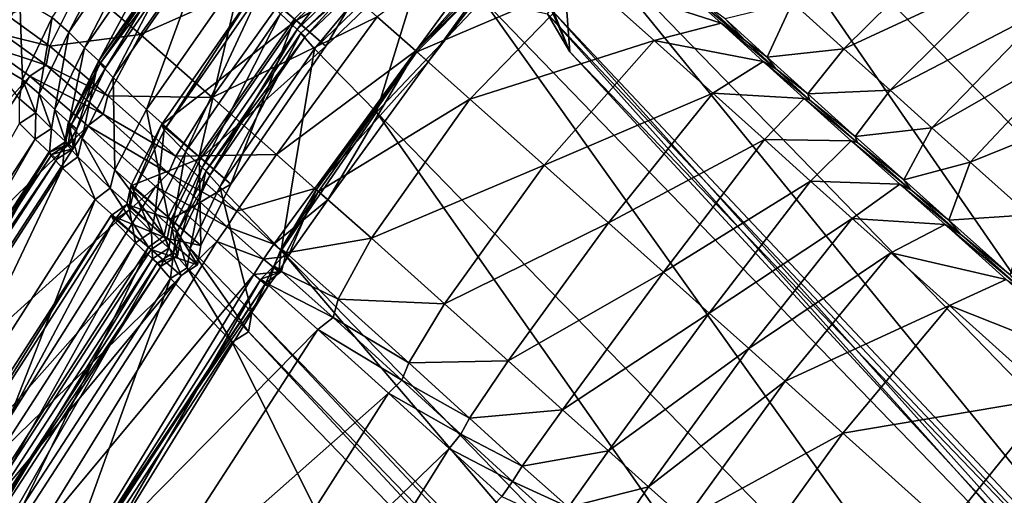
# Model space of a CAD drawing. Header units: millimetres. Extents: x 2387 to 13955, y -4964 to 364.
# Tile 949 of 1056: x 4416.1 to 4426.21, y 265.7 to 270.58. Entities that reach past the tile are written whole.
import ezdxf

# ---------------------------------------------------------------- set-up
doc = ezdxf.new("R2010")
doc.units = ezdxf.units.MM
doc.header["$MEASUREMENT"] = 0
doc.layers.add('Predefinito', color=7, linetype='Continuous', true_color=0x000000)

# ---------------------------------------------------------------- blocks, each defined once
blk = doc.blocks.new('Blocco 08')
at = {"layer": 'Predefinito'}
for points in [[(-505.481, -14.644, 730.316), (-512.753, -7.279, 775.543), (-510.167, -5.014, 775.607)], [(-505.567, -14.828, 730.326), (-512.836, -7.462, 775.539), (-512.753, -7.279, 775.543)], [(-512.753, -7.279, 775.543), (-505.481, -14.644, 730.316), (-505.567, -14.828, 730.326)], [(-505.76, -14.889, 730.307), (-513.028, -7.522, 775.534), (-512.836, -7.462, 775.539)], [(-512.836, -7.462, 775.539), (-505.567, -14.828, 730.326), (-505.76, -14.889, 730.307)], [(-506.353, -15.281, 730.272), (-513.615, -7.91, 775.52), (-513.028, -7.522, 775.534)], [(-513.028, -7.522, 775.534), (-505.76, -14.889, 730.307), (-506.353, -15.281, 730.272)], [(-507.642, -16.455, 730.23), (-514.886, -9.076, 775.487), (-513.615, -7.91, 775.52)], [(-513.615, -7.91, 775.52), (-506.353, -15.281, 730.272), (-507.642, -16.455, 730.23)], [(-508.836, -17.839, 730.242), (-515.994, -10.452, 775.456), (-514.886, -9.076, 775.487)], [(-514.886, -9.076, 775.487), (-507.642, -16.455, 730.23), (-508.836, -17.839, 730.242)], [(-521.047, -11.707, 803.455), (-521.219, -11.556, 817.232), (-520.236, -10.139, 817.26)], [(-520.236, -10.139, 817.26), (-520.071, -10.291, 803.477), (-521.047, -11.707, 803.455)], [(-520.885, -11.868, 798.314), (-521.047, -11.707, 803.455), (-520.071, -10.291, 803.477)], [(-520.925, -11.209, 1220.07), (-520.312, -11.73, 1223.086), (-519.305, -10.294, 1223.138)], [(-520.071, -10.291, 803.477), (-519.908, -10.453, 798.331), (-520.885, -11.868, 798.314)], [(-518.556, -10.95, 1224.875), (-519.305, -10.294, 1223.138), (-520.312, -11.73, 1223.086)], [(-519.115, -11.245, 788.422), (-518.713, -11.586, 789.362), (-517.508, -10.414, 789.321)], [(-518.702, -11.678, 782.658), (-518.872, -11.519, 783.57), (-517.67, -10.342, 783.7)], [(-518.409, -11.851, 789.513), (-518.731, -11.569, 789.573), (-517.541, -10.382, 789.74)], [(-517.197, -10.684, 789.579), (-517.508, -10.414, 789.321), (-518.713, -11.586, 789.362)], [(-517.67, -10.342, 783.7), (-517.489, -10.512, 782.79), (-518.702, -11.678, 782.658)], [(-517.541, -10.382, 789.74), (-517.197, -10.684, 789.579), (-518.409, -11.851, 789.513)], [(-520.74, -12.002, 796.479), (-520.885, -11.868, 798.314), (-519.908, -10.453, 798.331)], [(-519.908, -10.453, 798.331), (-519.766, -10.586, 796.501), (-520.74, -12.002, 796.479)], [(-518.62, -11.753, 782.487), (-518.702, -11.678, 782.658), (-517.489, -10.512, 782.79)], [(-517.489, -10.512, 782.79), (-517.398, -10.594, 782.567), (-518.62, -11.753, 782.487)], [(-517.881, -11.548, 1225.61), (-517.484, -11.897, 1225.625), (-516.471, -10.514, 1225.499)], [(-516.312, -10.653, 1225.446), (-516.471, -10.514, 1225.499), (-517.484, -11.897, 1225.625)], [(-509.147, -18.861, 730.378), (-516.094, -11.474, 775.45), (-515.994, -10.452, 775.456)], [(-515.994, -10.452, 775.456), (-508.836, -17.839, 730.242), (-509.147, -18.861, 730.378)], [(-520.591, -12.173, 792.738), (-520.747, -12.01, 795.155), (-519.772, -10.594, 795.191)], [(-519.748, -10.605, 796.132), (-519.772, -10.594, 795.191), (-520.747, -12.01, 795.155)], [(-520.747, -12.01, 795.155), (-520.721, -12.022, 796.096), (-519.748, -10.605, 796.132)], [(-520.667, -12.068, 796.295), (-520.74, -12.002, 796.479), (-519.766, -10.586, 796.501)], [(-519.692, -10.651, 796.322), (-519.748, -10.605, 796.132), (-520.721, -12.022, 796.096)], [(-519.766, -10.586, 796.501), (-519.692, -10.651, 796.322), (-520.667, -12.068, 796.295)], [(-519.772, -10.594, 795.191), (-519.612, -10.76, 792.76), (-520.591, -12.173, 792.738)], [(-517.398, -10.594, 782.567), (-517.44, -10.561, 782.318), (-518.665, -11.718, 782.293)], [(-518.523, -11.876, 780.465), (-518.665, -11.718, 782.293), (-517.44, -10.561, 782.318)], [(-518.665, -11.718, 782.293), (-518.62, -11.753, 782.487), (-517.398, -10.594, 782.567)], [(-517.44, -10.561, 782.318), (-517.331, -10.719, 780.465), (-518.523, -11.876, 780.465)], [(-516.267, -10.692, 1226.154), (-516.352, -10.617, 1225.657), (-517.484, -11.897, 1225.625)], [(-517.356, -12.01, 1225.454), (-517.484, -11.897, 1225.625), (-516.352, -10.617, 1225.657)], [(-516.352, -10.617, 1225.657), (-516.312, -10.653, 1225.446), (-517.356, -12.01, 1225.454)], [(-520.721, -12.022, 796.096), (-520.667, -12.068, 796.295), (-519.692, -10.651, 796.322)], [(-518.713, -11.586, 789.362), (-518.409, -11.851, 789.513), (-517.197, -10.684, 789.579)], [(-517.484, -11.897, 1225.625), (-517.356, -12.01, 1225.454), (-516.312, -10.653, 1225.446)], [(-517.484, -11.897, 1225.625), (-517.474, -11.907, 1226.158), (-516.267, -10.692, 1226.154)], [(-515.739, -11.164, 1226.955), (-516.267, -10.692, 1226.154), (-517.474, -11.907, 1226.158)], [(-513.615, -11.402, 1228.079), (-513.087, -11.878, 1228.157), (-511.869, -10.672, 1228.502)], [(-511.399, -11.094, 1228.45), (-511.869, -10.672, 1228.502), (-513.087, -11.878, 1228.157)], [(-520.249, -12.501, 790.367), (-520.591, -12.173, 792.738), (-519.612, -10.76, 792.76)], [(-519.612, -10.76, 792.76), (-519.266, -11.09, 790.375), (-520.249, -12.501, 790.367)], [(-517.889, -12.53, 775.4), (-518.523, -11.876, 780.465), (-517.331, -10.719, 780.465)], [(-517.331, -10.719, 780.465), (-516.794, -11.372, 775.434), (-517.889, -12.53, 775.4)], [(-516.339, -10.823, 780.38), (-516.094, -11.474, 775.45), (-515.901, -11.908, 775.451)], [(-515.901, -11.908, 775.451), (-515.95, -11.258, 780.314), (-516.339, -10.823, 780.38)], [(-520.312, -11.73, 1223.086), (-519.576, -12.376, 1224.812), (-518.556, -10.95, 1224.875)], [(-517.881, -11.548, 1225.61), (-518.556, -10.95, 1224.875), (-519.576, -12.376, 1224.812)], [(-519.708, -12.984, 789.559), (-520.249, -12.501, 790.367), (-519.266, -11.09, 790.375)], [(-519.266, -11.09, 790.375), (-518.731, -11.569, 789.573), (-519.708, -12.984, 789.559)], [(-513.087, -11.878, 1228.157), (-512.613, -12.304, 1228.101), (-511.399, -11.094, 1228.45)], [(-510.993, -11.46, 1228.441), (-511.399, -11.094, 1228.45), (-512.613, -12.304, 1228.101)], [(-521.882, -11.183, 882.175), (-521.55, -11.357, 844.971), (-521.862, -11.995, 844.958)], [(-521.678, -11.534, 1211.673), (-521.241, -11.849, 1220.021), (-520.925, -11.209, 1220.07)], [(-520.312, -11.73, 1223.086), (-520.925, -11.209, 1220.07), (-521.241, -11.849, 1220.021)], [(-517.474, -11.907, 1226.158), (-516.928, -12.394, 1227.065), (-515.739, -11.164, 1226.955)], [(-515.037, -11.792, 1227.709), (-515.739, -11.164, 1226.955), (-516.928, -12.394, 1227.065)], [(-514.347, -11.614, 1226.97), (-514.865, -11.146, 1226.545), (-515.739, -11.164, 1226.955)], [(-515.739, -11.164, 1226.955), (-515.037, -11.792, 1227.709), (-514.347, -11.614, 1226.97)], [(-514.865, -11.146, 1226.545), (-514.347, -11.614, 1226.97), (-514.101, -11.792, 1226.468)], [(-514.101, -11.792, 1226.468), (-514.497, -11.427, 1226.264), (-514.865, -11.146, 1226.545)], [(-520.067, -12.714, 785.958), (-520.094, -12.659, 788.374), (-519.115, -11.245, 788.422)], [(-518.713, -11.586, 789.362), (-519.115, -11.245, 788.422), (-520.094, -12.659, 788.374)], [(-519.115, -11.245, 788.422), (-519.087, -11.299, 785.991), (-520.067, -12.714, 785.958)], [(-519.849, -12.935, 783.551), (-520.067, -12.714, 785.958), (-519.087, -11.299, 785.991)], [(-519.087, -11.299, 785.991), (-518.872, -11.519, 783.57), (-519.849, -12.935, 783.551)], [(-515.95, -11.258, 780.314), (-515.901, -11.908, 775.451), (-516.132, -11.519, 775.448)], [(-521.522, -12.193, 817.227), (-521.862, -11.995, 844.958), (-521.55, -11.357, 844.971)], [(-521.55, -11.357, 844.971), (-521.219, -11.556, 817.232), (-521.522, -12.193, 817.227)], [(-510.697, -19.93, 730.133), (-517.889, -12.53, 775.4), (-516.794, -11.372, 775.434)], [(-516.794, -11.372, 775.434), (-509.65, -18.763, 730.217), (-510.697, -19.93, 730.133)], [(-509.65, -18.763, 730.217), (-516.794, -11.372, 775.434), (-516.132, -11.519, 775.448)], [(-514.307, -11.569, 1226.97), (-513.876, -11.962, 1227.169), (-513.615, -11.402, 1228.079)], [(-513.087, -11.878, 1228.157), (-513.615, -11.402, 1228.079), (-513.876, -11.962, 1227.169)], [(-519.679, -13.096, 782.641), (-519.849, -12.935, 783.551), (-518.872, -11.519, 783.57)], [(-518.872, -11.519, 783.57), (-518.702, -11.678, 782.658), (-519.679, -13.096, 782.641)], [(-516.132, -11.519, 775.448), (-509.187, -18.906, 730.378), (-509.65, -18.763, 730.217)], [(-509.187, -18.906, 730.378), (-516.132, -11.519, 775.448), (-515.901, -11.908, 775.451)], [(-516.094, -11.474, 775.45), (-509.147, -18.861, 730.378), (-509.092, -19.293, 730.476)], [(-509.092, -19.293, 730.476), (-515.901, -11.908, 775.451), (-516.094, -11.474, 775.45)], [(-514.497, -11.427, 1226.264), (-514.101, -11.792, 1226.468), (-514.307, -11.569, 1226.97)], [(-512.613, -12.304, 1228.101), (-512.184, -12.688, 1228.096), (-510.993, -11.46, 1228.441)], [(-510.621, -11.795, 1228.656), (-510.993, -11.46, 1228.441), (-512.184, -12.688, 1228.096)], [(-521.241, -11.849, 1220.021), (-521.678, -11.534, 1211.673), (-521.712, -11.733, 1211.659)], [(-521.352, -12.34, 803.471), (-521.522, -12.193, 817.227), (-521.219, -11.556, 817.232)], [(-521.219, -11.556, 817.232), (-521.047, -11.707, 803.455), (-521.352, -12.34, 803.471)], [(-520.094, -12.659, 788.374), (-519.69, -13.002, 789.321), (-518.713, -11.586, 789.362)], [(-519.384, -13.268, 789.485), (-519.708, -12.984, 789.559), (-518.731, -11.569, 789.573)], [(-518.409, -11.851, 789.513), (-518.713, -11.586, 789.362), (-519.69, -13.002, 789.321)], [(-519.576, -12.376, 1224.812), (-518.914, -12.965, 1225.544), (-517.881, -11.548, 1225.61)], [(-518.731, -11.569, 789.573), (-518.409, -11.851, 789.513), (-519.384, -13.268, 789.485)], [(-517.484, -11.897, 1225.625), (-517.881, -11.548, 1225.61), (-518.914, -12.965, 1225.544)], [(-513.916, -12.007, 1227.169), (-514.347, -11.614, 1226.97), (-515.037, -11.792, 1227.709)], [(-514.347, -11.614, 1226.97), (-513.916, -12.007, 1227.169), (-513.787, -12.083, 1226.571)], [(-513.787, -12.083, 1226.571), (-514.101, -11.792, 1226.468), (-514.347, -11.614, 1226.97)], [(-513.876, -11.962, 1227.169), (-514.307, -11.569, 1226.97), (-514.101, -11.792, 1226.468)], [(-521.19, -12.5, 798.342), (-521.352, -12.34, 803.471), (-521.047, -11.707, 803.455)], [(-521.047, -11.707, 803.455), (-520.885, -11.868, 798.314), (-521.19, -12.5, 798.342)], [(-519.596, -13.171, 782.463), (-519.679, -13.096, 782.641), (-518.702, -11.678, 782.658)], [(-519.498, -13.295, 780.428), (-519.639, -13.136, 782.259), (-518.665, -11.718, 782.293)], [(-518.62, -11.753, 782.487), (-518.665, -11.718, 782.293), (-519.639, -13.136, 782.259)], [(-518.702, -11.678, 782.658), (-518.62, -11.753, 782.487), (-519.596, -13.171, 782.463)], [(-518.665, -11.718, 782.293), (-518.523, -11.876, 780.465), (-519.498, -13.295, 780.428)], [(-521.28, -12.046, 1219.993), (-521.712, -11.733, 1211.659), (-521.883, -11.845, 1211.666)], [(-521.712, -11.733, 1211.659), (-521.28, -12.046, 1219.993), (-521.241, -11.849, 1220.021)], [(-521.241, -11.849, 1220.021), (-520.646, -12.36, 1223.008), (-520.312, -11.73, 1223.086)], [(-519.576, -12.376, 1224.812), (-520.312, -11.73, 1223.086), (-520.646, -12.36, 1223.008)], [(-519.639, -13.136, 782.259), (-519.596, -13.171, 782.463), (-518.62, -11.753, 782.487)], [(-516.928, -12.394, 1227.065), (-516.166, -13.073, 1227.927), (-515.037, -11.792, 1227.709)], [(-514.433, -12.334, 1228.055), (-515.037, -11.792, 1227.709), (-516.166, -13.073, 1227.927)], [(-515.037, -11.792, 1227.709), (-514.433, -12.334, 1228.055), (-513.916, -12.007, 1227.169)], [(-514.101, -11.792, 1226.468), (-513.787, -12.083, 1226.571), (-513.876, -11.962, 1227.169)], [(-512.184, -12.688, 1228.096), (-511.789, -13.043, 1228.321), (-510.621, -11.795, 1228.656)], [(-510.026, -12.331, 1229.142), (-510.621, -11.795, 1228.656), (-511.789, -13.043, 1228.321)], [(-521.448, -12.159, 1220.015), (-521.883, -11.845, 1211.666), (-523.853, -14.87, 1211.625)], [(-521.883, -11.845, 1211.666), (-521.448, -12.159, 1220.015), (-521.28, -12.046, 1219.993)], [(-520.646, -12.36, 1223.008), (-521.241, -11.849, 1220.021), (-521.28, -12.046, 1219.993)], [(-521.044, -12.636, 796.5), (-521.19, -12.5, 798.342), (-520.885, -11.868, 798.314)], [(-520.885, -11.868, 798.314), (-520.74, -12.002, 796.479), (-521.044, -12.636, 796.5)], [(-519.69, -13.002, 789.321), (-519.384, -13.268, 789.485), (-518.409, -11.851, 789.513)], [(-518.865, -13.95, 775.367), (-519.498, -13.295, 780.428), (-518.523, -11.876, 780.465)], [(-518.914, -12.965, 1225.544), (-518.521, -13.313, 1225.572), (-517.484, -11.897, 1225.625)], [(-518.523, -11.876, 780.465), (-517.889, -12.53, 775.4), (-518.865, -13.95, 775.367)], [(-517.356, -12.01, 1225.454), (-517.484, -11.897, 1225.625), (-518.521, -13.313, 1225.572)], [(-518.388, -13.429, 1225.417), (-518.503, -13.324, 1225.595), (-517.484, -11.897, 1225.625)], [(-517.474, -11.907, 1226.158), (-517.484, -11.897, 1225.625), (-518.503, -13.324, 1225.595)], [(-518.503, -13.324, 1225.595), (-518.482, -13.343, 1226.122), (-517.474, -11.907, 1226.158)], [(-516.928, -12.394, 1227.065), (-517.474, -11.907, 1226.158), (-518.482, -13.343, 1226.122)], [(-517.484, -11.897, 1225.625), (-517.356, -12.01, 1225.454), (-518.388, -13.429, 1225.417)], [(-515.901, -11.908, 775.451), (-509.092, -19.293, 730.476), (-509.187, -18.906, 730.378)], [(-513.876, -11.962, 1227.169), (-513.457, -12.341, 1227.208), (-513.087, -11.878, 1228.157)], [(-512.613, -12.304, 1228.101), (-513.087, -11.878, 1228.157), (-513.457, -12.341, 1227.208)], [(-521.862, -11.995, 844.958), (-521.522, -12.193, 817.227), (-521.555, -12.392, 817.229)], [(-520.91, -12.796, 792.757), (-521.054, -12.642, 795.13), (-520.747, -12.01, 795.155)], [(-520.721, -12.022, 796.096), (-520.747, -12.01, 795.155), (-521.054, -12.642, 795.13)], [(-521.054, -12.642, 795.13), (-521.022, -12.658, 796.072), (-520.721, -12.022, 796.096)], [(-520.966, -12.704, 796.291), (-521.044, -12.636, 796.5), (-520.74, -12.002, 796.479)], [(-520.667, -12.068, 796.295), (-520.721, -12.022, 796.096), (-521.022, -12.658, 796.072)], [(-520.74, -12.002, 796.479), (-520.667, -12.068, 796.295), (-520.966, -12.704, 796.291)], [(-520.747, -12.01, 795.155), (-520.591, -12.173, 792.738), (-520.91, -12.796, 792.757)], [(-518.521, -13.313, 1225.572), (-518.388, -13.429, 1225.417), (-517.356, -12.01, 1225.454)], [(-513.497, -12.388, 1227.207), (-513.916, -12.007, 1227.169), (-514.433, -12.334, 1228.055)], [(-513.916, -12.007, 1227.169), (-513.497, -12.388, 1227.207), (-513.44, -12.4, 1226.582)], [(-513.44, -12.4, 1226.582), (-513.787, -12.083, 1226.571), (-513.916, -12.007, 1227.169)], [(-513.457, -12.341, 1227.208), (-513.876, -11.962, 1227.169), (-513.787, -12.083, 1226.571)], [(-520.696, -12.549, 1222.961), (-521.28, -12.046, 1219.993), (-521.448, -12.159, 1220.015)], [(-521.28, -12.046, 1219.993), (-520.696, -12.549, 1222.961), (-520.646, -12.36, 1223.008)], [(-521.022, -12.658, 796.072), (-520.966, -12.704, 796.291), (-520.667, -12.068, 796.295)], [(-513.787, -12.083, 1226.571), (-513.44, -12.4, 1226.582), (-513.457, -12.341, 1227.208)], [(-523.853, -14.87, 1211.625), (-523.425, -15.183, 1219.991), (-521.448, -12.159, 1220.015)], [(-520.853, -12.67, 1223.001), (-521.448, -12.159, 1220.015), (-523.425, -15.183, 1219.991)], [(-521.386, -12.537, 803.486), (-521.555, -12.392, 817.229), (-521.522, -12.193, 817.227)], [(-521.522, -12.193, 817.227), (-521.352, -12.34, 803.471), (-521.386, -12.537, 803.486)], [(-521.448, -12.159, 1220.015), (-520.853, -12.67, 1223.001), (-520.696, -12.549, 1222.961)], [(-520.575, -13.12, 790.426), (-520.91, -12.796, 792.757), (-520.591, -12.173, 792.738)], [(-520.591, -12.173, 792.738), (-520.249, -12.501, 790.367), (-520.575, -13.12, 790.426)], [(-516.166, -13.073, 1227.927), (-515.504, -13.666, 1228.322), (-514.433, -12.334, 1228.055)], [(-513.904, -12.81, 1228.132), (-514.433, -12.334, 1228.055), (-515.504, -13.666, 1228.322)], [(-514.433, -12.334, 1228.055), (-513.904, -12.81, 1228.132), (-513.497, -12.388, 1227.207)], [(-513.457, -12.341, 1227.208), (-512.972, -12.777, 1227.148), (-512.613, -12.304, 1228.101)], [(-512.184, -12.688, 1228.096), (-512.613, -12.304, 1228.101), (-512.972, -12.777, 1227.148)], [(-511.789, -13.043, 1228.321), (-511.186, -13.585, 1228.808), (-510.026, -12.331, 1229.142)], [(-521.555, -12.392, 817.229), (-521.386, -12.537, 803.486), (-521.554, -12.645, 803.465)], [(-521.226, -12.697, 798.367), (-521.386, -12.537, 803.486), (-521.352, -12.34, 803.471)], [(-521.352, -12.34, 803.471), (-521.19, -12.5, 798.342), (-521.226, -12.697, 798.367)], [(-519.947, -12.982, 1224.703), (-520.646, -12.36, 1223.008), (-520.696, -12.549, 1222.961)], [(-520.646, -12.36, 1223.008), (-519.947, -12.982, 1224.703), (-519.576, -12.376, 1224.812)], [(-518.914, -12.965, 1225.544), (-519.576, -12.376, 1224.812), (-519.947, -12.982, 1224.703)], [(-518.482, -13.343, 1226.122), (-517.94, -13.825, 1227.014), (-516.928, -12.394, 1227.065)], [(-516.166, -13.073, 1227.927), (-516.928, -12.394, 1227.065), (-517.94, -13.825, 1227.014)], [(-513.012, -12.823, 1227.145), (-513.497, -12.388, 1227.207), (-513.904, -12.81, 1228.132)], [(-513.497, -12.388, 1227.207), (-513.012, -12.823, 1227.145), (-512.947, -12.841, 1226.516)], [(-512.947, -12.841, 1226.516), (-513.44, -12.4, 1226.582), (-513.497, -12.388, 1227.207)], [(-512.972, -12.777, 1227.148), (-513.457, -12.341, 1227.208), (-513.44, -12.4, 1226.582)], [(-513.44, -12.4, 1226.582), (-512.947, -12.841, 1226.516), (-512.972, -12.777, 1227.148)], [(-521.392, -12.806, 798.336), (-521.554, -12.645, 803.465), (-521.386, -12.537, 803.486)], [(-521.386, -12.537, 803.486), (-521.226, -12.697, 798.367), (-521.392, -12.806, 798.336)], [(-521.079, -12.834, 796.517), (-521.226, -12.697, 798.367), (-521.19, -12.5, 798.342)], [(-521.19, -12.5, 798.342), (-521.044, -12.636, 796.5), (-521.079, -12.834, 796.517)], [(-520.026, -13.609, 789.603), (-520.575, -13.12, 790.426), (-520.249, -12.501, 790.367)], [(-520.249, -12.501, 790.367), (-519.708, -12.984, 789.559), (-520.026, -13.609, 789.603)], [(-511.695, -21.356, 730.107), (-518.865, -13.95, 775.367), (-517.889, -12.53, 775.4)], [(-517.889, -12.53, 775.4), (-510.697, -19.93, 730.133), (-511.695, -21.356, 730.107)], [(-520.999, -12.903, 796.294), (-521.079, -12.834, 796.517), (-521.044, -12.636, 796.5)], [(-521.044, -12.636, 796.5), (-520.966, -12.704, 796.291), (-520.999, -12.903, 796.294)], [(-520.023, -13.157, 1224.635), (-520.696, -12.549, 1222.961), (-520.853, -12.67, 1223.001)], [(-520.696, -12.549, 1222.961), (-520.023, -13.157, 1224.635), (-519.947, -12.982, 1224.703)], [(-523.425, -15.183, 1219.991), (-522.818, -15.701, 1223.004), (-520.853, -12.67, 1223.001)], [(-521.554, -12.645, 803.465), (-521.392, -12.806, 798.336), (-523.321, -15.778, 798.233)], [(-520.156, -13.293, 1224.695), (-520.853, -12.67, 1223.001), (-522.818, -15.701, 1223.004)], [(-521.247, -12.943, 796.493), (-521.392, -12.806, 798.336), (-521.226, -12.697, 798.367)], [(-521.226, -12.697, 798.367), (-521.079, -12.834, 796.517), (-521.247, -12.943, 796.493)], [(-520.954, -12.988, 792.775), (-521.09, -12.838, 795.117), (-521.054, -12.642, 795.13)], [(-521.022, -12.658, 796.072), (-521.054, -12.642, 795.13), (-521.09, -12.838, 795.117)], [(-521.09, -12.838, 795.117), (-521.053, -12.857, 796.058), (-521.022, -12.658, 796.072)], [(-521.054, -12.642, 795.13), (-520.91, -12.796, 792.757), (-520.954, -12.988, 792.775)], [(-520.966, -12.704, 796.291), (-521.022, -12.658, 796.072), (-521.053, -12.857, 796.058)], [(-521.053, -12.857, 796.058), (-520.999, -12.903, 796.294), (-520.966, -12.704, 796.291)], [(-520.853, -12.67, 1223.001), (-520.156, -13.293, 1224.695), (-520.023, -13.157, 1224.635)], [(-520.381, -13.339, 785.938), (-520.41, -13.285, 788.315), (-520.094, -12.659, 788.374)], [(-519.69, -13.002, 789.321), (-520.094, -12.659, 788.374), (-520.41, -13.285, 788.315)], [(-520.094, -12.659, 788.374), (-520.067, -12.714, 785.958), (-520.381, -13.339, 785.938)], [(-520.161, -13.563, 783.58), (-520.381, -13.339, 785.938), (-520.067, -12.714, 785.958)], [(-520.067, -12.714, 785.958), (-519.849, -12.935, 783.551), (-520.161, -13.563, 783.58)], [(-512.972, -12.777, 1227.148), (-512.472, -13.223, 1227.154), (-512.184, -12.688, 1228.096)], [(-511.789, -13.043, 1228.321), (-512.184, -12.688, 1228.096), (-512.472, -13.223, 1227.154)], [(-523.175, -15.907, 796.399), (-523.321, -15.778, 798.233), (-521.392, -12.806, 798.336)], [(-521.392, -12.806, 798.336), (-521.247, -12.943, 796.493), (-523.175, -15.907, 796.399)], [(-521.112, -13.103, 792.751), (-521.256, -12.948, 795.124), (-521.09, -12.838, 795.117)], [(-521.053, -12.857, 796.058), (-521.09, -12.838, 795.117), (-521.256, -12.948, 795.124)], [(-521.169, -13.01, 796.284), (-521.247, -12.943, 796.493), (-521.079, -12.834, 796.517)], [(-521.079, -12.834, 796.517), (-520.999, -12.903, 796.294), (-521.169, -13.01, 796.284)], [(-521.09, -12.838, 795.117), (-520.954, -12.988, 792.775), (-521.112, -13.103, 792.751)], [(-520.624, -13.308, 790.469), (-520.954, -12.988, 792.775), (-520.91, -12.796, 792.757)], [(-520.91, -12.796, 792.757), (-520.575, -13.12, 790.426), (-520.624, -13.308, 790.469)], [(-515.504, -13.666, 1228.322), (-514.941, -14.173, 1228.41), (-513.904, -12.81, 1228.132)], [(-513.431, -13.236, 1228.078), (-513.904, -12.81, 1228.132), (-514.941, -14.173, 1228.41)], [(-513.904, -12.81, 1228.132), (-513.431, -13.236, 1228.078), (-513.012, -12.823, 1227.145)], [(-512.512, -13.269, 1227.152), (-513.012, -12.823, 1227.145), (-513.431, -13.236, 1228.078)], [(-513.012, -12.823, 1227.145), (-512.512, -13.269, 1227.152), (-512.4, -13.328, 1226.534)], [(-512.4, -13.328, 1226.534), (-512.947, -12.841, 1226.516), (-513.012, -12.823, 1227.145)], [(-512.472, -13.223, 1227.154), (-512.972, -12.777, 1227.148), (-512.947, -12.841, 1226.516)], [(-512.947, -12.841, 1226.516), (-512.4, -13.328, 1226.534), (-512.472, -13.223, 1227.154)], [(-523.098, -15.97, 796.213), (-523.175, -15.907, 796.399), (-521.247, -12.943, 796.493)], [(-521.247, -12.943, 796.493), (-521.169, -13.01, 796.284), (-523.098, -15.97, 796.213)], [(-521.256, -12.948, 795.124), (-521.223, -12.964, 796.064), (-521.053, -12.857, 796.058)], [(-520.999, -12.903, 796.294), (-521.053, -12.857, 796.058), (-521.223, -12.964, 796.064)], [(-521.223, -12.964, 796.064), (-521.169, -13.01, 796.284), (-520.999, -12.903, 796.294)], [(-519.985, -13.728, 782.669), (-520.161, -13.563, 783.58), (-519.849, -12.935, 783.551)], [(-519.849, -12.935, 783.551), (-519.679, -13.096, 782.641), (-519.985, -13.728, 782.669)], [(-523.028, -16.085, 792.659), (-523.183, -15.919, 795.075), (-521.256, -12.948, 795.124)], [(-521.223, -12.964, 796.064), (-521.256, -12.948, 795.124), (-523.183, -15.919, 795.075)], [(-523.183, -15.919, 795.075), (-523.155, -15.928, 796.017), (-521.223, -12.964, 796.064)], [(-521.169, -13.01, 796.284), (-521.223, -12.964, 796.064), (-523.155, -15.928, 796.017)], [(-523.155, -15.928, 796.017), (-523.098, -15.97, 796.213), (-521.169, -13.01, 796.284)], [(-521.256, -12.948, 795.124), (-521.112, -13.103, 792.751), (-523.028, -16.085, 792.659)], [(-520.776, -13.427, 790.418), (-521.112, -13.103, 792.751), (-520.954, -12.988, 792.775)], [(-520.954, -12.988, 792.775), (-520.624, -13.308, 790.469), (-520.776, -13.427, 790.418)], [(-520.41, -13.285, 788.315), (-519.998, -13.632, 789.277), (-519.69, -13.002, 789.321)], [(-519.691, -13.9, 789.487), (-520.026, -13.609, 789.603), (-519.708, -12.984, 789.559)], [(-519.321, -13.547, 1225.425), (-519.947, -12.982, 1224.703), (-520.023, -13.157, 1224.635)], [(-519.384, -13.268, 789.485), (-519.69, -13.002, 789.321), (-519.998, -13.632, 789.277)], [(-519.947, -12.982, 1224.703), (-519.321, -13.547, 1225.425), (-518.914, -12.965, 1225.544)], [(-519.708, -12.984, 789.559), (-519.384, -13.268, 789.485), (-519.691, -13.9, 789.487)], [(-518.521, -13.313, 1225.572), (-518.914, -12.965, 1225.544), (-519.321, -13.547, 1225.425)], [(-512.472, -13.223, 1227.154), (-512.008, -13.637, 1227.401), (-511.789, -13.043, 1228.321)], [(-511.186, -13.585, 1228.808), (-511.789, -13.043, 1228.321), (-512.008, -13.637, 1227.401)], [(-522.682, -16.408, 790.287), (-523.028, -16.085, 792.659), (-521.112, -13.103, 792.751)], [(-521.112, -13.103, 792.751), (-520.776, -13.427, 790.418), (-522.682, -16.408, 790.287)], [(-520.069, -13.801, 789.636), (-520.624, -13.308, 790.469), (-520.575, -13.12, 790.426)], [(-520.575, -13.12, 790.426), (-520.026, -13.609, 789.603), (-520.069, -13.801, 789.636)], [(-519.897, -13.807, 782.469), (-519.985, -13.728, 782.669), (-519.679, -13.096, 782.641)], [(-519.596, -13.171, 782.463), (-519.639, -13.136, 782.259), (-519.94, -13.772, 782.245)], [(-519.8, -13.931, 780.403), (-519.94, -13.772, 782.245), (-519.639, -13.136, 782.259)], [(-519.679, -13.096, 782.641), (-519.596, -13.171, 782.463), (-519.897, -13.807, 782.469)], [(-519.639, -13.136, 782.259), (-519.498, -13.295, 780.428), (-519.8, -13.931, 780.403)], [(-517.94, -13.825, 1227.014), (-517.188, -14.498, 1227.859), (-516.166, -13.073, 1227.927)], [(-515.504, -13.666, 1228.322), (-516.166, -13.073, 1227.927), (-517.188, -14.498, 1227.859)], [(-519.42, -13.706, 1225.35), (-520.023, -13.157, 1224.635), (-520.156, -13.293, 1224.695)], [(-520.023, -13.157, 1224.635), (-519.42, -13.706, 1225.35), (-519.321, -13.547, 1225.425)], [(-519.94, -13.772, 782.245), (-519.897, -13.807, 782.469), (-519.596, -13.171, 782.463)], [(-514.941, -14.173, 1228.41), (-514.47, -14.596, 1228.358), (-513.431, -13.236, 1228.078)], [(-513.001, -13.621, 1228.072), (-513.431, -13.236, 1228.078), (-514.47, -14.596, 1228.358)], [(-513.431, -13.236, 1228.078), (-513.001, -13.621, 1228.072), (-512.512, -13.269, 1227.152)], [(-512.008, -13.637, 1227.401), (-512.472, -13.223, 1227.154), (-512.4, -13.328, 1226.534)], [(-522.818, -15.701, 1223.004), (-522.085, -16.346, 1224.731), (-520.156, -13.293, 1224.695)], [(-519.529, -13.858, 1225.419), (-520.156, -13.293, 1224.695), (-522.085, -16.346, 1224.731)], [(-520.228, -13.916, 789.594), (-520.776, -13.427, 790.418), (-520.624, -13.308, 790.469)], [(-520.624, -13.308, 790.469), (-520.069, -13.801, 789.636), (-520.228, -13.916, 789.594)], [(-520.423, -13.532, 785.931), (-520.452, -13.478, 788.281), (-520.41, -13.285, 788.315)], [(-519.998, -13.632, 789.277), (-520.41, -13.285, 788.315), (-520.452, -13.478, 788.281)], [(-520.41, -13.285, 788.315), (-520.381, -13.339, 785.938), (-520.423, -13.532, 785.931)], [(-520.2, -13.758, 783.603), (-520.423, -13.532, 785.931), (-520.381, -13.339, 785.938)], [(-520.381, -13.339, 785.938), (-520.161, -13.563, 783.58), (-520.2, -13.758, 783.603)], [(-520.156, -13.293, 1224.695), (-519.529, -13.858, 1225.419), (-519.42, -13.706, 1225.35)], [(-519.998, -13.632, 789.277), (-519.691, -13.9, 789.487), (-519.384, -13.268, 789.485)], [(-519.168, -14.586, 775.357), (-519.8, -13.931, 780.403), (-519.498, -13.295, 780.428)], [(-519.498, -13.295, 780.428), (-518.865, -13.95, 775.367), (-519.168, -14.586, 775.357)], [(-519.321, -13.547, 1225.425), (-518.941, -13.885, 1225.494), (-518.521, -13.313, 1225.572)], [(-518.388, -13.429, 1225.417), (-518.521, -13.313, 1225.572), (-518.941, -13.885, 1225.494)], [(-518.482, -13.343, 1226.122), (-518.503, -13.324, 1225.595), (-518.868, -13.933, 1225.582)], [(-518.794, -14.01, 1225.388), (-518.868, -13.933, 1225.582), (-518.503, -13.324, 1225.595)], [(-518.868, -13.933, 1225.582), (-518.814, -13.973, 1226.094), (-518.482, -13.343, 1226.122)], [(-517.94, -13.825, 1227.014), (-518.482, -13.343, 1226.122), (-518.814, -13.973, 1226.094)], [(-518.503, -13.324, 1225.595), (-518.388, -13.429, 1225.417), (-518.794, -14.01, 1225.388)], [(-512.048, -13.683, 1227.399), (-512.512, -13.269, 1227.152), (-513.001, -13.621, 1228.072)], [(-512.512, -13.269, 1227.152), (-512.048, -13.683, 1227.399), (-511.89, -13.782, 1226.795)], [(-511.89, -13.782, 1226.795), (-512.4, -13.328, 1226.534), (-512.512, -13.269, 1227.152)], [(-512.4, -13.328, 1226.534), (-511.89, -13.782, 1226.795), (-512.008, -13.637, 1227.401)], [(-522.129, -16.869, 789.477), (-522.682, -16.408, 790.287), (-520.776, -13.427, 790.418)], [(-520.776, -13.427, 790.418), (-520.228, -13.916, 789.594), (-522.129, -16.869, 789.477)], [(-518.941, -13.885, 1225.494), (-518.794, -14.01, 1225.388), (-518.388, -13.429, 1225.417)], [(-520.584, -13.646, 785.932), (-520.612, -13.592, 788.309), (-520.452, -13.478, 788.281)], [(-520.036, -13.828, 789.253), (-520.452, -13.478, 788.281), (-520.612, -13.592, 788.309)], [(-520.452, -13.478, 788.281), (-520.423, -13.532, 785.931), (-520.584, -13.646, 785.932)], [(-520.364, -13.87, 783.574), (-520.584, -13.646, 785.932), (-520.423, -13.532, 785.931)], [(-520.452, -13.478, 788.281), (-520.036, -13.828, 789.253), (-519.998, -13.632, 789.277)], [(-520.423, -13.532, 785.931), (-520.2, -13.758, 783.603), (-520.364, -13.87, 783.574)], [(-518.941, -13.885, 1225.494), (-519.321, -13.547, 1225.425), (-519.42, -13.706, 1225.35)], [(-522.504, -16.628, 785.876), (-522.528, -16.566, 788.294), (-520.612, -13.592, 788.309)], [(-520.201, -13.94, 789.271), (-520.612, -13.592, 788.309), (-522.528, -16.566, 788.294)], [(-520.612, -13.592, 788.309), (-520.584, -13.646, 785.932), (-522.504, -16.628, 785.876)], [(-522.288, -16.848, 783.471), (-522.504, -16.628, 785.876), (-520.584, -13.646, 785.932)], [(-520.584, -13.646, 785.932), (-520.364, -13.87, 783.574), (-522.288, -16.848, 783.471)], [(-520.612, -13.592, 788.309), (-520.201, -13.94, 789.271), (-520.036, -13.828, 789.253)], [(-520.021, -13.925, 782.693), (-520.2, -13.758, 783.603), (-520.161, -13.563, 783.58)], [(-520.161, -13.563, 783.58), (-519.985, -13.728, 782.669), (-520.021, -13.925, 782.693)], [(-519.727, -14.098, 789.493), (-520.069, -13.801, 789.636), (-520.026, -13.609, 789.603)], [(-519.691, -13.9, 789.487), (-519.998, -13.632, 789.277), (-520.036, -13.828, 789.253)], [(-520.026, -13.609, 789.603), (-519.691, -13.9, 789.487), (-519.727, -14.098, 789.493)], [(-514.47, -14.596, 1228.358), (-514.064, -14.959, 1228.348), (-513.001, -13.621, 1228.072)], [(-512.607, -13.975, 1228.294), (-513.001, -13.621, 1228.072), (-514.064, -14.959, 1228.348)], [(-513.001, -13.621, 1228.072), (-512.607, -13.975, 1228.294), (-512.048, -13.683, 1227.399)], [(-512.008, -13.637, 1227.401), (-511.379, -14.202, 1227.901), (-511.186, -13.585, 1228.808)], [(-511.379, -14.202, 1227.901), (-512.008, -13.637, 1227.401), (-511.89, -13.782, 1226.795)], [(-519.93, -14.005, 782.478), (-520.021, -13.925, 782.693), (-519.985, -13.728, 782.669)], [(-519.985, -13.728, 782.669), (-519.897, -13.807, 782.469), (-519.93, -14.005, 782.478)], [(-519.048, -14.04, 1225.447), (-519.42, -13.706, 1225.35), (-519.529, -13.858, 1225.419)], [(-519.42, -13.706, 1225.35), (-519.048, -14.04, 1225.447), (-518.941, -13.885, 1225.494)], [(-517.188, -14.498, 1227.859), (-516.536, -15.085, 1228.246), (-515.504, -13.666, 1228.322)], [(-514.941, -14.173, 1228.41), (-515.504, -13.666, 1228.322), (-516.536, -15.085, 1228.246)], [(-511.42, -14.247, 1227.899), (-512.048, -13.683, 1227.399), (-512.607, -13.975, 1228.294)], [(-512.048, -13.683, 1227.399), (-511.42, -14.247, 1227.899), (-511.244, -14.362, 1227.303)], [(-511.244, -14.362, 1227.303), (-511.89, -13.782, 1226.795), (-512.048, -13.683, 1227.399)], [(-520.188, -14.035, 782.662), (-520.364, -13.87, 783.574), (-520.2, -13.758, 783.603)], [(-519.893, -14.208, 789.479), (-520.228, -13.916, 789.594), (-520.069, -13.801, 789.636)], [(-519.727, -14.098, 789.493), (-520.036, -13.828, 789.253), (-520.201, -13.94, 789.271)], [(-520.2, -13.758, 783.603), (-520.021, -13.925, 782.693), (-520.188, -14.035, 782.662)], [(-520.069, -13.801, 789.636), (-519.727, -14.098, 789.493), (-519.893, -14.208, 789.479)], [(-520.036, -13.828, 789.253), (-519.727, -14.098, 789.493), (-519.691, -13.9, 789.487)], [(-519.832, -14.13, 780.391), (-519.973, -13.972, 782.24), (-519.94, -13.772, 782.245)], [(-519.897, -13.807, 782.469), (-519.94, -13.772, 782.245), (-519.973, -13.972, 782.24)], [(-519.973, -13.972, 782.24), (-519.93, -14.005, 782.478), (-519.897, -13.807, 782.469)], [(-519.94, -13.772, 782.245), (-519.8, -13.931, 780.403), (-519.832, -14.13, 780.391)], [(-518.814, -13.973, 1226.094), (-518.28, -14.451, 1226.942), (-517.94, -13.825, 1227.014)], [(-517.188, -14.498, 1227.859), (-517.94, -13.825, 1227.014), (-518.28, -14.451, 1226.942)], [(-511.89, -13.782, 1226.795), (-511.244, -14.362, 1227.303), (-511.379, -14.202, 1227.901)], [(-522.528, -16.566, 788.294), (-522.111, -16.887, 789.24), (-520.201, -13.94, 789.271)], [(-522.114, -17.004, 782.558), (-522.288, -16.848, 783.471), (-520.364, -13.87, 783.574)], [(-521.796, -17.139, 789.403), (-522.129, -16.869, 789.477), (-520.228, -13.916, 789.594)], [(-520.364, -13.87, 783.574), (-520.188, -14.035, 782.662), (-522.114, -17.004, 782.558)], [(-519.893, -14.208, 789.479), (-520.201, -13.94, 789.271), (-522.111, -16.887, 789.24)], [(-522.085, -16.346, 1224.731), (-521.422, -16.93, 1225.461), (-519.529, -13.858, 1225.419)], [(-520.228, -13.916, 789.594), (-519.893, -14.208, 789.479), (-521.796, -17.139, 789.403)], [(-519.149, -14.198, 1225.487), (-519.529, -13.858, 1225.419), (-521.422, -16.93, 1225.461)], [(-520.201, -13.94, 789.271), (-519.893, -14.208, 789.479), (-519.727, -14.098, 789.493)], [(-520.1, -14.113, 782.462), (-520.188, -14.035, 782.662), (-520.021, -13.925, 782.693)], [(-520.021, -13.925, 782.693), (-519.93, -14.005, 782.478), (-520.1, -14.113, 782.462)], [(-519.201, -14.785, 775.354), (-519.832, -14.13, 780.391), (-519.8, -13.931, 780.403)], [(-519.8, -13.931, 780.403), (-519.168, -14.586, 775.357), (-519.201, -14.785, 775.354)], [(-519.529, -13.858, 1225.419), (-519.149, -14.198, 1225.487), (-519.048, -14.04, 1225.447)], [(-512.007, -21.994, 730.114), (-519.168, -14.586, 775.357), (-518.865, -13.95, 775.367)], [(-518.794, -14.01, 1225.388), (-518.941, -13.885, 1225.494), (-519.048, -14.04, 1225.447)], [(-518.892, -14.169, 1225.373), (-518.94, -14.109, 1225.579), (-518.868, -13.933, 1225.582)], [(-518.814, -13.973, 1226.094), (-518.868, -13.933, 1225.582), (-518.94, -14.109, 1225.579)], [(-518.868, -13.933, 1225.582), (-518.794, -14.01, 1225.388), (-518.892, -14.169, 1225.373)], [(-518.865, -13.95, 775.367), (-511.695, -21.356, 730.107), (-512.007, -21.994, 730.114)], [(-522.03, -17.077, 782.382), (-522.114, -17.004, 782.558), (-520.188, -14.035, 782.662)], [(-520.188, -14.035, 782.662), (-520.1, -14.113, 782.462), (-522.03, -17.077, 782.382)], [(-519.93, -14.005, 782.478), (-519.973, -13.972, 782.24), (-520.141, -14.079, 782.237)], [(-520.002, -14.237, 780.397), (-520.141, -14.079, 782.237), (-519.973, -13.972, 782.24)], [(-520.141, -14.079, 782.237), (-520.1, -14.113, 782.462), (-519.93, -14.005, 782.478)], [(-519.973, -13.972, 782.24), (-519.832, -14.13, 780.391), (-520.002, -14.237, 780.397)], [(-518.892, -14.169, 1225.373), (-519.048, -14.04, 1225.447), (-519.149, -14.198, 1225.487)], [(-519.048, -14.04, 1225.447), (-518.892, -14.169, 1225.373), (-518.794, -14.01, 1225.388)], [(-518.94, -14.109, 1225.579), (-518.863, -14.165, 1226.08), (-518.814, -13.973, 1226.094)], [(-518.28, -14.451, 1226.942), (-518.814, -13.973, 1226.094), (-518.863, -14.165, 1226.08)], [(-514.064, -14.959, 1228.348), (-513.691, -15.295, 1228.564), (-512.607, -13.975, 1228.294)], [(-512.004, -14.516, 1228.784), (-512.607, -13.975, 1228.294), (-513.691, -15.295, 1228.564)], [(-512.607, -13.975, 1228.294), (-512.004, -14.516, 1228.784), (-511.42, -14.247, 1227.899)], [(-521.938, -17.208, 780.347), (-522.075, -17.045, 782.179), (-520.141, -14.079, 782.237)], [(-520.1, -14.113, 782.462), (-520.141, -14.079, 782.237), (-522.075, -17.045, 782.179)], [(-522.075, -17.045, 782.179), (-522.03, -17.077, 782.382), (-520.1, -14.113, 782.462)], [(-520.141, -14.079, 782.237), (-520.002, -14.237, 780.397), (-521.938, -17.208, 780.347)], [(-519.371, -14.892, 775.35), (-520.002, -14.237, 780.397), (-519.832, -14.13, 780.391)], [(-519.832, -14.13, 780.391), (-519.201, -14.785, 775.354), (-519.371, -14.892, 775.35)], [(-518.863, -14.165, 1226.08), (-518.94, -14.109, 1225.579), (-519.077, -14.244, 1225.576)], [(-519.002, -14.321, 1225.382), (-519.077, -14.244, 1225.576), (-518.94, -14.109, 1225.579)], [(-518.94, -14.109, 1225.579), (-518.892, -14.169, 1225.373), (-519.002, -14.321, 1225.382)], [(-522.111, -16.887, 789.24), (-521.796, -17.139, 789.403), (-519.893, -14.208, 789.479)], [(-521.311, -17.867, 775.286), (-521.938, -17.208, 780.347), (-520.002, -14.237, 780.397)], [(-521.422, -16.93, 1225.461), (-521.022, -17.268, 1225.492), (-519.149, -14.198, 1225.487)], [(-520.002, -14.237, 780.397), (-519.371, -14.892, 775.35), (-521.311, -17.867, 775.286)], [(-519.002, -14.321, 1225.382), (-519.149, -14.198, 1225.487), (-521.022, -17.268, 1225.492)], [(-520.884, -17.376, 1225.337), (-521.004, -17.278, 1225.514), (-519.077, -14.244, 1225.576)], [(-519.023, -14.284, 1226.087), (-519.077, -14.244, 1225.576), (-521.004, -17.278, 1225.514)], [(-519.077, -14.244, 1225.576), (-519.002, -14.321, 1225.382), (-520.884, -17.376, 1225.337)], [(-519.149, -14.198, 1225.487), (-519.002, -14.321, 1225.382), (-518.892, -14.169, 1225.373)], [(-519.077, -14.244, 1225.576), (-519.023, -14.284, 1226.087), (-518.863, -14.165, 1226.08)], [(-518.334, -14.64, 1226.9), (-518.863, -14.165, 1226.08), (-519.023, -14.284, 1226.087)], [(-518.863, -14.165, 1226.08), (-518.334, -14.64, 1226.9), (-518.28, -14.451, 1226.942)], [(-516.536, -15.085, 1228.246), (-515.978, -15.588, 1228.334), (-514.941, -14.173, 1228.41)], [(-514.47, -14.596, 1228.358), (-514.941, -14.173, 1228.41), (-515.978, -15.588, 1228.334)], [(-510.425, -15.143, 1228.669), (-511.42, -14.247, 1227.899), (-512.004, -14.516, 1228.784)], [(-521.022, -17.268, 1225.492), (-520.884, -17.376, 1225.337), (-519.002, -14.321, 1225.382)], [(-521.004, -17.278, 1225.514), (-520.991, -17.305, 1226.039), (-519.023, -14.284, 1226.087)], [(-518.489, -14.763, 1226.936), (-519.023, -14.284, 1226.087), (-520.991, -17.305, 1226.039)], [(-519.023, -14.284, 1226.087), (-518.489, -14.763, 1226.936), (-518.334, -14.64, 1226.9)], [(-517.556, -15.105, 1227.743), (-518.28, -14.451, 1226.942), (-518.334, -14.64, 1226.9)], [(-518.28, -14.451, 1226.942), (-517.556, -15.105, 1227.743), (-517.188, -14.498, 1227.859)], [(-516.536, -15.085, 1228.246), (-517.188, -14.498, 1227.859), (-517.556, -15.105, 1227.743)], [(-513.691, -15.295, 1228.564), (-513.097, -15.828, 1229.048), (-512.004, -14.516, 1228.784)], [(-510.95, -15.465, 1229.573), (-512.004, -14.516, 1228.784), (-513.097, -15.828, 1229.048)], [(-512.004, -14.516, 1228.784), (-510.95, -15.465, 1229.573), (-510.425, -15.143, 1228.669)], [(-512.043, -22.193, 730.125), (-519.201, -14.785, 775.354), (-519.168, -14.586, 775.357)], [(-519.168, -14.586, 775.357), (-512.007, -21.994, 730.114), (-512.043, -22.193, 730.125)], [(-517.629, -15.283, 1227.671), (-518.334, -14.64, 1226.9), (-518.489, -14.763, 1226.936)], [(-518.334, -14.64, 1226.9), (-517.629, -15.283, 1227.671), (-517.556, -15.105, 1227.743)], [(-515.978, -15.588, 1228.334), (-515.506, -16.011, 1228.283), (-514.47, -14.596, 1228.358)], [(-514.064, -14.959, 1228.348), (-514.47, -14.596, 1228.358), (-515.506, -16.011, 1228.283)], [(-520.991, -17.305, 1226.039), (-520.452, -17.791, 1226.93), (-518.489, -14.763, 1226.936)], [(-517.766, -15.417, 1227.736), (-518.489, -14.763, 1226.936), (-520.452, -17.791, 1226.93)], [(-518.489, -14.763, 1226.936), (-517.766, -15.417, 1227.736), (-517.629, -15.283, 1227.671)], [(-512.214, -22.301, 730.108), (-519.371, -14.892, 775.35), (-519.201, -14.785, 775.354)], [(-519.201, -14.785, 775.354), (-512.043, -22.193, 730.125), (-512.214, -22.301, 730.108)], [(-514.198, -25.288, 730.022), (-521.311, -17.867, 775.286), (-519.371, -14.892, 775.35)], [(-519.371, -14.892, 775.35), (-512.214, -22.301, 730.108), (-514.198, -25.288, 730.022)], [(-515.506, -16.011, 1228.283), (-515.095, -16.378, 1228.273), (-514.064, -14.959, 1228.348)], [(-513.691, -15.295, 1228.564), (-514.064, -14.959, 1228.348), (-515.095, -16.378, 1228.273)], [(-516.931, -15.675, 1228.109), (-517.556, -15.105, 1227.743), (-517.629, -15.283, 1227.671)], [(-517.556, -15.105, 1227.743), (-516.931, -15.675, 1228.109), (-516.536, -15.085, 1228.246)], [(-515.978, -15.588, 1228.334), (-516.536, -15.085, 1228.246), (-516.931, -15.675, 1228.109)], [(-517.022, -15.84, 1228.024), (-517.629, -15.283, 1227.671), (-517.766, -15.417, 1227.736)], [(-517.629, -15.283, 1227.671), (-517.022, -15.84, 1228.024), (-516.931, -15.675, 1228.109)], [(-515.095, -16.378, 1228.273), (-514.719, -16.714, 1228.489), (-513.691, -15.295, 1228.564)], [(-513.097, -15.828, 1229.048), (-513.691, -15.295, 1228.564), (-514.719, -16.714, 1228.489)], [(-520.452, -17.791, 1226.93), (-519.702, -18.46, 1227.775), (-517.766, -15.417, 1227.736)], [(-517.141, -15.987, 1228.103), (-517.766, -15.417, 1227.736), (-519.702, -18.46, 1227.775)], [(-517.766, -15.417, 1227.736), (-517.141, -15.987, 1228.103), (-517.022, -15.84, 1228.024)], [(-513.097, -15.828, 1229.048), (-512.024, -16.793, 1229.842), (-510.95, -15.465, 1229.573)], [(-509.439, -16.898, 1230.42), (-510.95, -15.465, 1229.573), (-512.024, -16.793, 1229.842)], [(-516.931, -15.675, 1228.109), (-516.39, -16.166, 1228.192), (-515.978, -15.588, 1228.334)], [(-515.506, -16.011, 1228.283), (-515.978, -15.588, 1228.334), (-516.39, -16.166, 1228.192)], [(-516.39, -16.166, 1228.192), (-516.931, -15.675, 1228.109), (-517.022, -15.84, 1228.024)], [(-516.491, -16.324, 1228.104), (-517.022, -15.84, 1228.024), (-517.141, -15.987, 1228.103)], [(-517.022, -15.84, 1228.024), (-516.491, -16.324, 1228.104), (-516.39, -16.166, 1228.192)], [(-514.719, -16.714, 1228.489), (-514.123, -17.249, 1228.974), (-513.097, -15.828, 1229.048)], [(-512.024, -16.793, 1229.842), (-513.097, -15.828, 1229.048), (-514.123, -17.249, 1228.974)], [(-519.702, -18.46, 1227.775), (-519.053, -19.043, 1228.162), (-517.141, -15.987, 1228.103)], [(-516.6, -16.478, 1228.185), (-517.141, -15.987, 1228.103), (-519.053, -19.043, 1228.162)], [(-517.141, -15.987, 1228.103), (-516.6, -16.478, 1228.185), (-516.491, -16.324, 1228.104)], [(-516.39, -16.166, 1228.192), (-515.916, -16.59, 1228.139), (-515.506, -16.011, 1228.283)], [(-515.095, -16.378, 1228.273), (-515.506, -16.011, 1228.283), (-515.916, -16.59, 1228.139)], [(-515.916, -16.59, 1228.139), (-516.39, -16.166, 1228.192), (-516.491, -16.324, 1228.104)], [(-521.422, -16.93, 1225.461), (-522.085, -16.346, 1224.731), (-527.552, -25.273, 1224.623)], [(-516.017, -16.749, 1228.049), (-516.491, -16.324, 1228.104), (-516.6, -16.478, 1228.185)], [(-516.491, -16.324, 1228.104), (-516.017, -16.749, 1228.049), (-515.916, -16.59, 1228.139)], [(-515.916, -16.59, 1228.139), (-515.494, -16.965, 1228.131), (-515.095, -16.378, 1228.273)], [(-514.719, -16.714, 1228.489), (-515.095, -16.378, 1228.273), (-515.494, -16.965, 1228.131)]]:
    blk.add_3dface(points, dxfattribs=at)

msp = doc.modelspace()

# ---------------------------------------------------------------- block references
at = {"layer": 'Predefinito'}
msp.add_blockref('Blocco 08', (4937.65, 282.162), dxfattribs=at)

doc.saveas('drawing.dxf')
